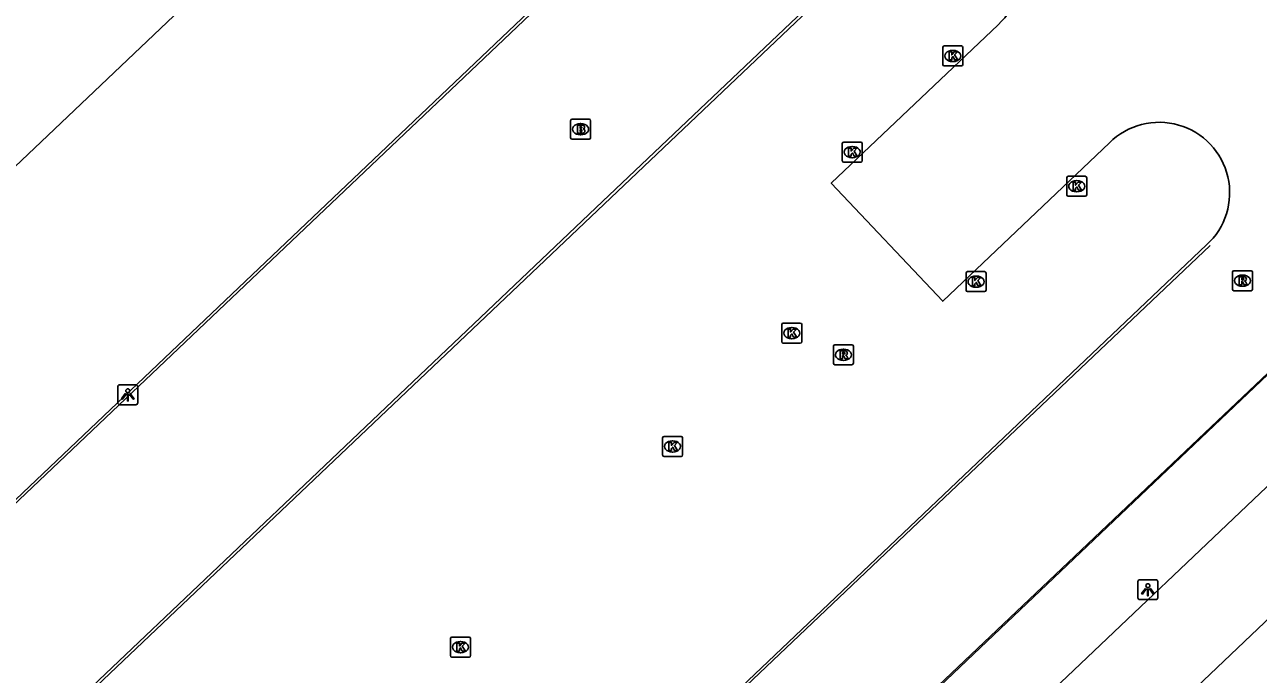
# Model space of a CAD drawing. Extents: x 156141 to 158132, y 385651 to 388399.
# Drawn here: x 156660.7 to 156722.3, y 388081.9 to 388114.4 of the extents above; entities that cross this region are included whole.
import ezdxf

# ---------------------------------------------------------------- set-up
doc = ezdxf.new("R2010")
doc.units = 0
for name, color, linetype in [('IMGEO_Brandkraan', 7, 'Continuous'), ('IMGEO_Kolk', 7, 'Continuous'), ('IMGEO_Lichtpunt', 7, 'Continuous'), ('IMGEO_Lijnafwatering', 7, 'Continuous'), ('IMGEO_Parkeervlak_halfverhard', 7, 'Continuous'), ('IMGEO_Rijbaan_lokaal_gesloten', 7, 'Continuous'), ('IMGEO_Rijbaan_lokaal_open', 7, 'Continuous'), ('IMGEO_Rioolput', 7, 'Continuous')]:
    doc.layers.add(name, color=color, linetype=linetype)

msp = doc.modelspace()

# ---------------------------------------------------------------- linework, layer by layer
at = {"layer": 'IMGEO_Brandkraan'}
for p, q in [((156688.042, 388109.639), (156688.894, 388109.639)), ((156687.967, 388108.713), (156687.967, 388109.565)), ((156688.455, 388109.419), (156688.48, 388109.419)), ((156688.968, 388109.565), (156688.968, 388108.713)), ((156688.894, 388108.639), (156688.042, 388108.639)), ((156688.478, 388108.859), (156688.453, 388108.859))]:
    msp.add_line(p, q, dxfattribs=at)
for points in [[(156688.042, 388109.639), (156688.894, 388109.639)], [(156687.967, 388108.713), (156687.967, 388109.565)], [(156688.315, 388109.339), (156688.315, 388108.939), (156688.528, 388108.939)], [(156688.546, 388109.339), (156688.315, 388109.339)], [(156688.494, 388109.258), (156688.44, 388109.258), (156688.44, 388109.182)], [(156688.44, 388109.182), (156688.493, 388109.182)], [(156688.502, 388109.106), (156688.44, 388109.106), (156688.44, 388109.025)], [(156688.44, 388109.025), (156688.502, 388109.025)], [(156688.968, 388109.565), (156688.968, 388108.713)], [(156688.894, 388108.639), (156688.042, 388108.639)]]:
    msp.add_lwpolyline(points, dxfattribs=at)
for centre, radius, start, end in [((156688.044, 388109.563), 0.0765, 91.55205, 178.44795), ((156688.044, 388109.563), 0.0765, 91.55205, 178.44795), ((156688.892, 388109.563), 0.0765, 1.55205, 88.44795), ((156688.892, 388109.563), 0.0765, 1.55205, 88.44795), ((156688.495, 388109.22), 0.0379, 267.82845, 90.93552), ((156688.503, 388109.065), 0.0404, 269.87594, 90.50774), ((156688.55, 388109.194), 0.145, 59.4692, 91.53667), ((156688.575, 388109.241), 0.0922, 285.51372, 58.15012), ((156688.58, 388109.049), 0.105, 301.31148, 78.98903), ((156688.044, 388108.715), 0.0765, 181.55205, 268.44795), ((156688.044, 388108.715), 0.0765, 181.55205, 268.44795), ((156688.534, 388109.19), 0.251, 268.66757, 293.53466), ((156688.892, 388108.715), 0.0765, 271.55205, 358.44795), ((156688.892, 388108.715), 0.0765, 271.55205, 358.44795)]:
    msp.add_arc(centre, radius, start, end, dxfattribs=at)
for centre, major_axis, ratio, start_param, end_param in [((156688.454, 388109.139), (-0.387, 0.002), 0.722429, 4.712389, 7.853982), ((156688.479, 388109.139), (-0.39, 0.002), 0.717154, 1.570796, 4.712389)]:
    msp.add_ellipse(centre, major_axis=major_axis, ratio=ratio, start_param=start_param, end_param=end_param, dxfattribs=at)
at = {"layer": 'IMGEO_Kolk'}
for p, q in [((156706.648, 388113.301), (156707.5, 388113.301)), ((156706.573, 388112.375), (156706.573, 388113.227)), ((156707.061, 388113.081), (156707.086, 388113.081)), ((156707.574, 388113.227), (156707.574, 388112.375)), ((156707.5, 388112.301), (156706.648, 388112.301)), ((156707.084, 388112.521), (156707.059, 388112.521)), ((156701.545, 388107.568), (156701.545, 388108.42)), ((156701.62, 388108.494), (156702.472, 388108.494)), ((156702.546, 388108.42), (156702.546, 388107.568)), ((156702.033, 388108.274), (156702.058, 388108.274)), ((156702.472, 388107.494), (156701.62, 388107.494)), ((156702.056, 388107.714), (156702.031, 388107.714)), ((156712.767, 388105.862), (156712.767, 388106.714)), ((156712.842, 388106.788), (156713.694, 388106.788)), ((156713.255, 388106.568), (156713.28, 388106.568)), ((156713.768, 388106.714), (156713.768, 388105.862)), ((156713.278, 388106.008), (156713.253, 388106.008)), ((156713.694, 388105.788), (156712.842, 388105.788)), ((156707.735, 388101.094), (156707.735, 388101.946)), ((156707.81, 388102.02), (156708.662, 388102.02)), ((156708.223, 388101.8), (156708.248, 388101.8)), ((156708.736, 388101.946), (156708.736, 388101.094)), ((156708.662, 388101.02), (156707.81, 388101.02)), ((156708.246, 388101.24), (156708.221, 388101.24)), ((156698.524, 388098.521), (156698.524, 388099.373)), ((156698.599, 388099.447), (156699.451, 388099.447)), ((156699.012, 388099.227), (156699.037, 388099.227)), ((156699.525, 388099.373), (156699.525, 388098.521)), ((156699.035, 388098.667), (156699.01, 388098.667)), ((156699.451, 388098.447), (156698.599, 388098.447)), ((156692.565, 388092.857), (156692.565, 388093.709)), ((156692.64, 388093.783), (156693.492, 388093.783)), ((156693.566, 388093.709), (156693.566, 388092.857)), ((156693.076, 388093.003), (156693.051, 388093.003)), ((156693.053, 388093.563), (156693.078, 388093.563)), ((156693.492, 388092.783), (156692.64, 388092.783)), ((156682.039, 388083.753), (156682.891, 388083.753)), ((156681.964, 388082.827), (156681.964, 388083.679)), ((156682.452, 388083.533), (156682.477, 388083.533)), ((156682.965, 388083.679), (156682.965, 388082.827)), ((156682.891, 388082.753), (156682.039, 388082.753)), ((156682.475, 388082.973), (156682.45, 388082.973))]:
    msp.add_line(p, q, dxfattribs=at)
for points in [[(156706.648, 388113.301), (156707.5, 388113.301)], [(156706.573, 388112.375), (156706.573, 388113.227)], [(156706.894, 388113.001), (156707.017, 388113.001), (156707.017, 388112.85), (156707.147, 388113.001), (156707.311, 388113.001), (156707.165, 388112.85), (156707.318, 388112.601), (156707.166, 388112.601), (156707.081, 388112.765), (156707.017, 388112.698), (156707.017, 388112.601), (156706.894, 388112.601), (156706.894, 388113.001)], [(156707.574, 388113.227), (156707.574, 388112.375)], [(156707.5, 388112.301), (156706.648, 388112.301)], [(156701.545, 388107.568), (156701.545, 388108.42)], [(156701.62, 388108.494), (156702.472, 388108.494)], [(156702.546, 388108.42), (156702.546, 388107.568)], [(156701.866, 388108.194), (156701.989, 388108.194), (156701.989, 388108.043), (156702.119, 388108.194), (156702.283, 388108.194), (156702.137, 388108.043), (156702.29, 388107.794), (156702.138, 388107.794), (156702.053, 388107.958), (156701.989, 388107.891), (156701.989, 388107.794), (156701.866, 388107.794), (156701.866, 388108.194)], [(156702.472, 388107.494), (156701.62, 388107.494)], [(156712.767, 388105.862), (156712.767, 388106.714)], [(156712.842, 388106.788), (156713.694, 388106.788)], [(156713.768, 388106.714), (156713.768, 388105.862)], [(156713.088, 388106.488), (156713.211, 388106.488), (156713.211, 388106.337), (156713.341, 388106.488), (156713.505, 388106.488), (156713.359, 388106.337), (156713.512, 388106.088), (156713.36, 388106.088), (156713.275, 388106.252), (156713.211, 388106.185), (156713.211, 388106.088), (156713.088, 388106.088), (156713.088, 388106.488)], [(156713.694, 388105.788), (156712.842, 388105.788)], [(156707.735, 388101.094), (156707.735, 388101.946)], [(156707.81, 388102.02), (156708.662, 388102.02)], [(156708.056, 388101.72), (156708.179, 388101.72), (156708.179, 388101.569), (156708.309, 388101.72), (156708.473, 388101.72), (156708.327, 388101.569), (156708.48, 388101.32), (156708.328, 388101.32), (156708.243, 388101.484), (156708.179, 388101.417), (156708.179, 388101.32), (156708.056, 388101.32), (156708.056, 388101.72)], [(156708.736, 388101.946), (156708.736, 388101.094)], [(156708.662, 388101.02), (156707.81, 388101.02)], [(156698.524, 388098.521), (156698.524, 388099.373)], [(156698.599, 388099.447), (156699.451, 388099.447)], [(156698.845, 388099.147), (156698.968, 388099.147), (156698.968, 388098.996), (156699.098, 388099.147), (156699.262, 388099.147), (156699.116, 388098.996), (156699.269, 388098.747), (156699.117, 388098.747), (156699.032, 388098.911), (156698.968, 388098.844), (156698.968, 388098.747), (156698.845, 388098.747), (156698.845, 388099.147)], [(156699.525, 388099.373), (156699.525, 388098.521)], [(156699.451, 388098.447), (156698.599, 388098.447)], [(156692.565, 388092.857), (156692.565, 388093.709)], [(156692.64, 388093.783), (156693.492, 388093.783)], [(156693.566, 388093.709), (156693.566, 388092.857)], [(156692.886, 388093.483), (156693.009, 388093.483), (156693.009, 388093.332), (156693.139, 388093.483), (156693.303, 388093.483), (156693.157, 388093.332), (156693.31, 388093.083), (156693.158, 388093.083), (156693.073, 388093.247), (156693.009, 388093.18), (156693.009, 388093.083), (156692.886, 388093.083), (156692.886, 388093.483)], [(156693.492, 388092.783), (156692.64, 388092.783)], [(156682.039, 388083.753), (156682.891, 388083.753)], [(156681.964, 388082.827), (156681.964, 388083.679)], [(156682.285, 388083.453), (156682.408, 388083.453), (156682.408, 388083.302), (156682.538, 388083.453), (156682.702, 388083.453), (156682.556, 388083.302), (156682.709, 388083.053), (156682.557, 388083.053), (156682.472, 388083.217), (156682.408, 388083.15), (156682.408, 388083.053), (156682.285, 388083.053), (156682.285, 388083.453)], [(156682.965, 388083.679), (156682.965, 388082.827)], [(156682.891, 388082.753), (156682.039, 388082.753)]]:
    msp.add_lwpolyline(points, dxfattribs=at)
for centre, start, end in [((156706.65, 388113.225), 91.55205, 178.44795), ((156706.65, 388113.225), 91.55205, 178.44795), ((156707.498, 388113.225), 1.55205, 88.44795), ((156707.498, 388113.225), 1.55205, 88.44795), ((156706.65, 388112.377), 181.55205, 268.44795), ((156706.65, 388112.377), 181.55205, 268.44795), ((156707.498, 388112.377), 271.55205, 358.44795), ((156707.498, 388112.377), 271.55205, 358.44795), ((156701.622, 388108.418), 91.55205, 178.44795), ((156701.622, 388108.418), 91.55205, 178.44795), ((156702.47, 388108.418), 1.55205, 88.44795), ((156702.47, 388108.418), 1.55205, 88.44795), ((156701.622, 388107.57), 181.55205, 268.44795), ((156701.622, 388107.57), 181.55205, 268.44795), ((156702.47, 388107.57), 271.55205, 358.44795), ((156702.47, 388107.57), 271.55205, 358.44795), ((156712.844, 388106.712), 91.55205, 178.44795), ((156712.844, 388106.712), 91.55205, 178.44795), ((156713.692, 388106.712), 1.55205, 88.44795), ((156713.692, 388106.712), 1.55205, 88.44795), ((156712.844, 388105.864), 181.55205, 268.44795), ((156712.844, 388105.864), 181.55205, 268.44795), ((156713.692, 388105.864), 271.55205, 358.44795), ((156713.692, 388105.864), 271.55205, 358.44795), ((156707.812, 388101.944), 91.55205, 178.44795), ((156707.812, 388101.944), 91.55205, 178.44795), ((156708.66, 388101.944), 1.55205, 88.44795), ((156708.66, 388101.944), 1.55205, 88.44795), ((156707.812, 388101.096), 181.55205, 268.44795), ((156707.812, 388101.096), 181.55205, 268.44795), ((156708.66, 388101.096), 271.55205, 358.44795), ((156708.66, 388101.096), 271.55205, 358.44795), ((156698.601, 388099.371), 91.55205, 178.44795), ((156698.601, 388099.371), 91.55205, 178.44795), ((156699.449, 388099.371), 1.55205, 88.44795), ((156699.449, 388099.371), 1.55205, 88.44795), ((156698.601, 388098.523), 181.55205, 268.44795), ((156698.601, 388098.523), 181.55205, 268.44795), ((156699.449, 388098.523), 271.55205, 358.44795), ((156699.449, 388098.523), 271.55205, 358.44795), ((156692.642, 388093.707), 91.55205, 178.44795), ((156692.642, 388093.707), 91.55205, 178.44795), ((156693.49, 388093.707), 1.55205, 88.44795), ((156693.49, 388093.707), 1.55205, 88.44795), ((156692.642, 388092.859), 181.55205, 268.44795), ((156692.642, 388092.859), 181.55205, 268.44795), ((156693.49, 388092.859), 271.55205, 358.44795), ((156693.49, 388092.859), 271.55205, 358.44795), ((156682.041, 388083.677), 91.55205, 178.44795), ((156682.041, 388083.677), 91.55205, 178.44795), ((156682.889, 388083.677), 1.55205, 88.44795), ((156682.889, 388083.677), 1.55205, 88.44795), ((156682.041, 388082.829), 181.55205, 268.44795), ((156682.041, 388082.829), 181.55205, 268.44795), ((156682.889, 388082.829), 271.55205, 358.44795), ((156682.889, 388082.829), 271.55205, 358.44795)]:
    msp.add_arc(centre, 0.0765, start, end, dxfattribs=at)
for centre, major_axis, ratio, start_param, end_param in [((156707.06, 388112.801), (-0.387, 0.002), 0.722429, 4.712389, 7.853982), ((156707.085, 388112.801), (-0.39, 0.002), 0.717154, 1.570796, 4.712389), ((156702.032, 388107.994), (-0.387, 0.002), 0.722429, 4.712389, 7.853982), ((156702.057, 388107.994), (-0.39, 0.002), 0.717154, 1.570796, 4.712389), ((156713.254, 388106.288), (-0.387, 0.002), 0.722429, 4.712389, 7.853982), ((156713.279, 388106.288), (-0.39, 0.002), 0.717154, 1.570796, 4.712389), ((156708.222, 388101.52), (-0.387, 0.002), 0.722429, 4.712389, 7.853982), ((156708.247, 388101.52), (-0.39, 0.002), 0.717154, 1.570796, 4.712389), ((156699.011, 388098.947), (-0.387, 0.002), 0.722429, 4.712389, 7.853982), ((156699.036, 388098.947), (-0.39, 0.002), 0.717154, 1.570796, 4.712389), ((156693.052, 388093.283), (-0.387, 0.002), 0.722429, 4.712389, 7.853982), ((156693.077, 388093.283), (-0.39, 0.002), 0.717154, 1.570796, 4.712389), ((156682.451, 388083.253), (-0.387, 0.002), 0.722429, 4.712389, 7.853982), ((156682.476, 388083.253), (-0.39, 0.002), 0.717154, 1.570796, 4.712389)]:
    msp.add_ellipse(centre, major_axis=major_axis, ratio=ratio, start_param=start_param, end_param=end_param, dxfattribs=at)
at = {"layer": 'IMGEO_Lichtpunt'}
for p, q in [((156665.338, 388096.267), (156665.338, 388095.46)), ((156665.338, 388096.267), (156665.338, 388095.46)), ((156666.24, 388096.362), (156665.432, 388096.362)), ((156666.24, 388096.362), (156665.432, 388096.362)), ((156666.334, 388095.46), (156666.334, 388096.267)), ((156666.334, 388095.46), (156666.334, 388096.267)), ((156665.432, 388095.366), (156666.24, 388095.366)), ((156665.432, 388095.366), (156666.24, 388095.366)), ((156716.323, 388086.526), (156716.323, 388085.719)), ((156716.323, 388086.526), (156716.323, 388085.719)), ((156717.225, 388086.621), (156716.417, 388086.621)), ((156717.225, 388086.621), (156716.417, 388086.621)), ((156717.319, 388085.719), (156717.319, 388086.526)), ((156717.319, 388085.719), (156717.319, 388086.526)), ((156716.417, 388085.625), (156717.225, 388085.625)), ((156716.417, 388085.625), (156717.225, 388085.625))]:
    msp.add_line(p, q, dxfattribs=at)
for points in [[(156665.712, 388095.931), (156665.751, 388095.903), (156665.563, 388095.641), (156665.525, 388095.668), (156665.712, 388095.931)], [(156665.814, 388095.883), (156665.861, 388095.883), (156665.861, 388095.561), (156665.814, 388095.561), (156665.814, 388095.883)], [(156665.924, 388095.903), (156665.962, 388095.93), (156666.149, 388095.668), (156666.11, 388095.64), (156665.924, 388095.903)], [(156716.697, 388086.19), (156716.736, 388086.162), (156716.548, 388085.9), (156716.51, 388085.927), (156716.697, 388086.19)], [(156716.909, 388086.162), (156716.947, 388086.189), (156717.134, 388085.927), (156717.095, 388085.899), (156716.909, 388086.162)], [(156716.799, 388086.142), (156716.846, 388086.142), (156716.846, 388085.82), (156716.799, 388085.82), (156716.799, 388086.142)]]:
    msp.add_lwpolyline(points, dxfattribs=at)
for centre in [(156665.837, 388096.065), (156716.822, 388086.324)]:
    msp.add_circle(centre, 0.0994, dxfattribs=at)
for centre, start, end in [((156665.432, 388096.267), 90, 180), ((156665.432, 388096.267), 90, 180), ((156666.24, 388096.267), 0, 90), ((156666.24, 388096.267), 0, 90), ((156665.432, 388095.46), 180, 270), ((156665.432, 388095.46), 180, 270), ((156666.24, 388095.46), 270, 0), ((156666.24, 388095.46), 270, 360), ((156716.417, 388086.526), 90, 180), ((156716.417, 388086.526), 90, 180), ((156717.225, 388086.526), 0, 90), ((156717.225, 388086.526), 0, 90), ((156716.417, 388085.719), 180, 270), ((156716.417, 388085.719), 180, 270), ((156717.225, 388085.719), 270, 0), ((156717.225, 388085.719), 270, 360)]:
    msp.add_arc(centre, 0.0946, start, end, dxfattribs=at)
at = {"layer": 'IMGEO_Lijnafwatering'}
for points in [[(156704.481, 388119.682), (156689.571, 388105.523)], [(156686.635, 388115.529), (156673.355, 388102.91)], [(156719.337, 388093.639), (156732.962, 388106.561)], [(156689.571, 388105.523), (156674.66, 388091.364)], [(156673.355, 388102.91), (156660.075, 388090.291)], [(156705.031, 388089.182), (156719.936, 388103.333)], [(156705.711, 388080.716), (156719.337, 388093.639)], [(156674.66, 388091.364), (156659.75, 388077.205)], [(156690.125, 388075.03), (156705.031, 388089.182)]]:
    msp.add_lwpolyline(points, dxfattribs=at)
at = {"layer": 'IMGEO_Parkeervlak_halfverhard'}
msp.add_lwpolyline([(156713.816, 388076.083), (156710.474, 388079.585), (156724.759, 388093.143), (156728.105, 388089.669)], dxfattribs=at)
at = {"layer": 'IMGEO_Rijbaan_lokaal_gesloten'}
for points in [[(156606.611, 388039.666), (156598.243, 388048.443), (156691.986, 388137.462), (156700.37, 388128.807), (156606.611, 388039.666)], [(156635.495, 388023.834), (156633.657, 388022.131), (156628.961, 388027.002), (156641.815, 388039.199), (156636.245, 388044.954), (156623.379, 388032.669), (156623.232, 388032.812), (156634.564, 388043.573), (156632.676, 388045.584), (156632.98, 388045.892), (156629.994, 388048.785), (156704.477, 388119.48)], [(156709.343, 388114.364), (156700.995, 388106.437), (156706.57, 388100.542), (156714.905, 388108.46)], [(156651.463, 388028.623), (156651.226, 388028.872), (156732.524, 388106.093), (156732.988, 388106.533)], [(156719.757, 388103.353), (156645.589, 388032.889)]]:
    msp.add_lwpolyline(points, dxfattribs=at)
for centre, radius, start, end in [((156706.942, 388116.953), 3.531, 312.8419, 134.28875), ((156717.388, 388105.961), 3.523, 312.25311, 134.81342)]:
    msp.add_arc(centre, radius, start, end, dxfattribs=at)
at = {"layer": 'IMGEO_Rijbaan_lokaal_open'}
msp.add_lwpolyline([(156728.105, 388089.669), (156713.816, 388076.083)], dxfattribs=at)
at = {"layer": 'IMGEO_Rioolput'}
for p, q in [((156721.051, 388101.141), (156721.051, 388101.993)), ((156721.126, 388102.067), (156721.978, 388102.067)), ((156721.539, 388101.847), (156721.564, 388101.847)), ((156722.052, 388101.993), (156722.052, 388101.141)), ((156721.978, 388101.067), (156721.126, 388101.067)), ((156721.562, 388101.287), (156721.537, 388101.287)), ((156701.105, 388097.439), (156701.105, 388098.291)), ((156701.18, 388098.365), (156702.032, 388098.365)), ((156701.593, 388098.145), (156701.618, 388098.145)), ((156702.106, 388098.291), (156702.106, 388097.439)), ((156702.032, 388097.365), (156701.18, 388097.365)), ((156701.616, 388097.585), (156701.591, 388097.585))]:
    msp.add_line(p, q, dxfattribs=at)
for points in [[(156721.051, 388101.141), (156721.051, 388101.993)], [(156721.126, 388102.067), (156721.978, 388102.067)], [(156721.64, 388101.765), (156721.388, 388101.767), (156721.388, 388101.367)], [(156721.566, 388101.686), (156721.512, 388101.686), (156721.512, 388101.605)], [(156721.512, 388101.605), (156721.564, 388101.605)], [(156722.052, 388101.993), (156722.052, 388101.141)], [(156721.978, 388101.067), (156721.126, 388101.067)], [(156721.388, 388101.367), (156721.512, 388101.367), (156721.512, 388101.529), (156721.523, 388101.529)], [(156721.57, 388101.5), (156721.641, 388101.367), (156721.781, 388101.367), (156721.716, 388101.493)], [(156701.105, 388097.439), (156701.105, 388098.291)], [(156701.18, 388098.365), (156702.032, 388098.365)], [(156701.694, 388098.063), (156701.442, 388098.065), (156701.442, 388097.665)], [(156701.62, 388097.984), (156701.566, 388097.984), (156701.566, 388097.903)], [(156701.566, 388097.903), (156701.618, 388097.903)], [(156702.106, 388098.291), (156702.106, 388097.439)], [(156702.032, 388097.365), (156701.18, 388097.365)], [(156701.442, 388097.665), (156701.566, 388097.665), (156701.566, 388097.827), (156701.577, 388097.827)], [(156701.624, 388097.798), (156701.695, 388097.665), (156701.835, 388097.665), (156701.77, 388097.791)]]:
    msp.add_lwpolyline(points, dxfattribs=at)
for centre, radius, start, end in [((156721.128, 388101.991), 0.0765, 91.55205, 178.44795), ((156721.128, 388101.991), 0.0765, 91.55205, 178.44795), ((156721.548, 388101.794), 0.19, 274.7715, 282.96867), ((156721.572, 388101.59), 0.0964, 77.00612, 93.18647), ((156721.586, 388101.647), 0.0378, 276.66336, 79.67722), ((156721.639, 388101.655), 0.109, 350.36119, 89.41601), ((156721.637, 388101.655), 0.112, 277.58423, 350.98172), ((156721.976, 388101.991), 0.0765, 1.55205, 88.44795), ((156721.976, 388101.991), 0.0765, 1.55205, 88.44795), ((156721.128, 388101.143), 0.0765, 181.55205, 268.44795), ((156721.128, 388101.143), 0.0765, 181.55205, 268.44795), ((156721.522, 388101.476), 0.0533, 26.02933, 88.69889), ((156721.621, 388101.44), 0.108, 29.51342, 73.79051), ((156721.976, 388101.143), 0.0765, 271.55205, 358.44795), ((156721.976, 388101.143), 0.0765, 271.55205, 358.44795), ((156701.182, 388098.289), 0.0765, 91.55205, 178.44795), ((156701.182, 388098.289), 0.0765, 91.55205, 178.44795), ((156701.602, 388098.092), 0.19, 274.7715, 282.96867), ((156701.626, 388097.888), 0.0964, 77.00612, 93.18647), ((156701.64, 388097.945), 0.0378, 276.66336, 79.67722), ((156701.693, 388097.953), 0.109, 350.36119, 89.41601), ((156701.691, 388097.953), 0.112, 277.58423, 350.98172), ((156702.03, 388098.289), 0.0765, 1.55205, 88.44795), ((156702.03, 388098.289), 0.0765, 1.55205, 88.44795), ((156701.182, 388097.441), 0.0765, 181.55205, 268.44795), ((156701.182, 388097.441), 0.0765, 181.55205, 268.44795), ((156701.576, 388097.774), 0.0533, 26.02933, 88.69889), ((156701.675, 388097.738), 0.108, 29.51342, 73.79051), ((156702.03, 388097.441), 0.0765, 271.55205, 358.44795), ((156702.03, 388097.441), 0.0765, 271.55205, 358.44795)]:
    msp.add_arc(centre, radius, start, end, dxfattribs=at)
for centre, major_axis, ratio, start_param, end_param in [((156721.538, 388101.567), (-0.387, 0.002), 0.722429, 4.712389, 7.853982), ((156721.563, 388101.567), (-0.39, 0.002), 0.717154, 1.570796, 4.712389), ((156701.592, 388097.865), (-0.387, 0.002), 0.722429, 4.712389, 7.853982), ((156701.617, 388097.865), (-0.39, 0.002), 0.717154, 1.570796, 4.712389)]:
    msp.add_ellipse(centre, major_axis=major_axis, ratio=ratio, start_param=start_param, end_param=end_param, dxfattribs=at)

doc.saveas('drawing.dxf')
